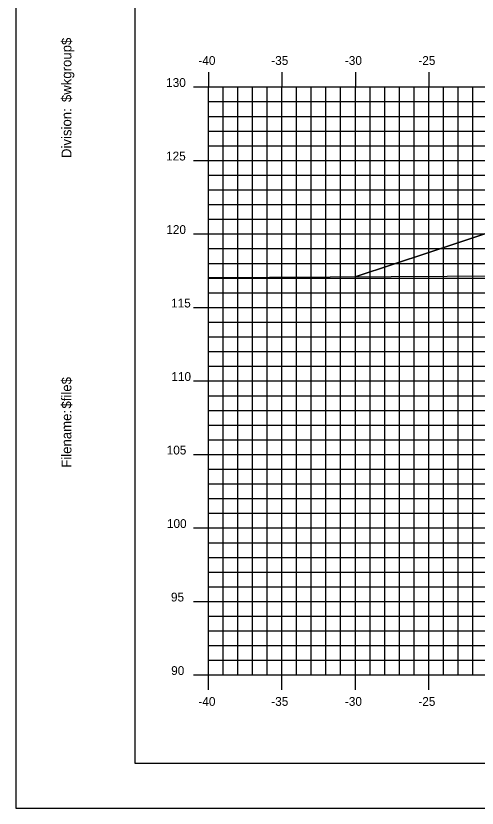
# Model space of a CAD drawing. Extents: x 850598 to 870284, y 366541 to 366651.
# Drawn here: x 853702.4 to 853733.8, y 366541.2 to 366595.1 of the extents above; entities that cross this region are included whole.
import ezdxf

# ---------------------------------------------------------------- set-up
doc = ezdxf.new("R2010")
doc.units = 0
for name, color, linetype in [('BORDER', 7, 'Continuous'), ('D_Roadway_Centerline', 7, 'Continuous'), ('D_Roadway_SlopeLines', 7, 'Continuous'), ('H_V ANNOTATION', 7, 'Continuous'), ('MAJOR', 7, 'Continuous'), ('MINOR', 7, 'Continuous'), ('PLOT BOUNDARY', 7, 'Continuous'), ('S_Roadway_Centerline', 7, 'Continuous')]:
    doc.layers.add(name, color=color, linetype=linetype)

msp = doc.modelspace()

# ---------------------------------------------------------------- linework, layer by layer
at = {"layer": 'BORDER'}
for p, q in [((853710.489, 366649.225), (853710.489, 366544.225)), ((853710.489, 366544.225), (853870.489, 366544.225))]:
    msp.add_line(p, q, dxfattribs=at)
at = {"layer": 'D_Roadway_Centerline'}
msp.add_lwpolyline([(853725.548, 366577.322), (853730.489, 366578.969), (853734.291, 366580.236), (853740.489, 366582.302), (853744.489, 366582.542), (853755.489, 366582.872), (853766.489, 366582.542), (853770.489, 366582.302), (853772.489, 366582.182), (853778.489, 366580.182), (853822.953, 366568.225), (853835.405, 366564.877), (853845.267, 366562.225), (853849.267, 366562.225)], dxfattribs=at)
at = {"layer": 'D_Roadway_SlopeLines'}
for points in [[(853744.489, 366582.542), (853740.489, 366582.302), (853730.489, 366578.969)], [(853730.489, 366578.969), (853725.548, 366577.322)]]:
    msp.add_lwpolyline(points, dxfattribs=at)
at = {"layer": 'MAJOR'}
for p, q in [((853715.489, 366591.227), (853715.489, 366590.225)), ((853715.489, 366591.227), (853715.489, 366590.225)), ((853720.489, 366591.227), (853720.489, 366590.225)), ((853720.489, 366591.227), (853720.489, 366590.225)), ((853725.489, 366591.227), (853725.489, 366590.225)), ((853725.489, 366591.227), (853725.489, 366590.225)), ((853730.489, 366591.227), (853730.489, 366590.225)), ((853730.489, 366591.227), (853730.489, 366590.225)), ((853714.487, 366590.225), (853715.489, 366590.225)), ((853714.487, 366590.225), (853715.489, 366590.225)), ((853715.489, 366590.225), (853855.489, 366590.225)), ((853715.489, 366550.225), (853715.489, 366590.225)), ((853715.489, 366550.225), (853715.489, 366590.225)), ((853715.489, 366590.225), (853855.489, 366590.225)), ((853715.489, 366590.225), (853855.489, 366590.225)), ((853715.489, 366550.225), (853715.489, 366590.225)), ((853715.489, 366550.225), (853715.489, 366590.225)), ((853715.489, 366590.225), (853855.489, 366590.225)), ((853720.489, 366550.225), (853720.489, 366590.225)), ((853720.489, 366550.225), (853720.489, 366590.225)), ((853725.489, 366550.225), (853725.489, 366590.225)), ((853725.489, 366550.225), (853725.489, 366590.225)), ((853730.489, 366550.225), (853730.489, 366590.225)), ((853730.489, 366550.225), (853730.489, 366590.225)), ((853714.487, 366585.225), (853715.489, 366585.225)), ((853714.487, 366585.225), (853715.489, 366585.225)), ((853715.489, 366585.225), (853855.489, 366585.225)), ((853715.489, 366585.225), (853855.489, 366585.225)), ((853714.487, 366580.225), (853715.489, 366580.225)), ((853714.487, 366580.225), (853715.489, 366580.225)), ((853715.489, 366580.225), (853855.489, 366580.225)), ((853715.489, 366580.225), (853855.489, 366580.225)), ((853714.487, 366575.225), (853715.489, 366575.225)), ((853714.487, 366575.225), (853715.489, 366575.225)), ((853715.489, 366575.225), (853855.489, 366575.225)), ((853715.489, 366575.225), (853855.489, 366575.225)), ((853714.487, 366570.225), (853715.489, 366570.225)), ((853714.487, 366570.225), (853715.489, 366570.225)), ((853715.489, 366570.225), (853855.489, 366570.225)), ((853715.489, 366570.225), (853855.489, 366570.225)), ((853714.487, 366565.225), (853715.489, 366565.225)), ((853714.487, 366565.225), (853715.489, 366565.225)), ((853715.489, 366565.225), (853855.489, 366565.225)), ((853715.489, 366565.225), (853855.489, 366565.225)), ((853714.487, 366560.225), (853715.489, 366560.225)), ((853714.487, 366560.225), (853715.489, 366560.225)), ((853715.489, 366560.225), (853855.489, 366560.225)), ((853715.489, 366560.225), (853855.489, 366560.225)), ((853714.487, 366555.225), (853715.489, 366555.225)), ((853714.487, 366555.225), (853715.489, 366555.225)), ((853715.489, 366555.225), (853855.489, 366555.225)), ((853715.489, 366555.225), (853855.489, 366555.225)), ((853714.487, 366550.225), (853715.489, 366550.225)), ((853714.487, 366550.225), (853715.489, 366550.225)), ((853715.489, 366550.225), (853855.489, 366550.225)), ((853715.489, 366550.225), (853855.489, 366550.225)), ((853715.489, 366549.223), (853715.489, 366550.225)), ((853715.489, 366550.225), (853855.489, 366550.225)), ((853715.489, 366550.225), (853855.489, 366550.225)), ((853715.489, 366549.223), (853715.489, 366550.225)), ((853720.489, 366549.223), (853720.489, 366550.225)), ((853720.489, 366549.223), (853720.489, 366550.225)), ((853725.489, 366549.223), (853725.489, 366550.225)), ((853725.489, 366549.223), (853725.489, 366550.225)), ((853730.489, 366549.223), (853730.489, 366550.225)), ((853730.489, 366549.223), (853730.489, 366550.225))]:
    msp.add_line(p, q, dxfattribs=at)
at = {"layer": 'MINOR'}
for p, q in [((853716.489, 366550.225), (853716.489, 366590.225)), ((853716.489, 366550.225), (853716.489, 366590.225)), ((853717.489, 366550.225), (853717.489, 366590.225)), ((853717.489, 366550.225), (853717.489, 366590.225)), ((853718.489, 366550.225), (853718.489, 366590.225)), ((853718.489, 366550.225), (853718.489, 366590.225)), ((853719.489, 366550.225), (853719.489, 366590.225)), ((853719.489, 366550.225), (853719.489, 366590.225)), ((853721.489, 366550.225), (853721.489, 366590.225)), ((853721.489, 366550.225), (853721.489, 366590.225)), ((853722.489, 366550.225), (853722.489, 366590.225)), ((853722.489, 366550.225), (853722.489, 366590.225)), ((853723.489, 366550.225), (853723.489, 366590.225)), ((853723.489, 366550.225), (853723.489, 366590.225)), ((853724.489, 366550.225), (853724.489, 366590.225)), ((853724.489, 366550.225), (853724.489, 366590.225)), ((853726.489, 366550.225), (853726.489, 366590.225)), ((853726.489, 366550.225), (853726.489, 366590.225)), ((853727.489, 366550.225), (853727.489, 366590.225)), ((853727.489, 366550.225), (853727.489, 366590.225)), ((853728.489, 366550.225), (853728.489, 366590.225)), ((853728.489, 366550.225), (853728.489, 366590.225)), ((853729.489, 366550.225), (853729.489, 366590.225)), ((853729.489, 366550.225), (853729.489, 366590.225)), ((853731.489, 366550.225), (853731.489, 366590.225)), ((853731.489, 366550.225), (853731.489, 366590.225)), ((853732.489, 366550.225), (853732.489, 366590.225)), ((853732.489, 366550.225), (853732.489, 366590.225)), ((853733.489, 366550.225), (853733.489, 366590.225)), ((853733.489, 366550.225), (853733.489, 366590.225)), ((853715.489, 366589.225), (853855.489, 366589.225)), ((853715.489, 366589.225), (853716.491, 366589.225)), ((853715.489, 366589.225), (853855.489, 366589.225)), ((853715.489, 366589.225), (853716.491, 366589.225)), ((853715.489, 366588.225), (853855.489, 366588.225)), ((853715.489, 366588.225), (853716.491, 366588.225)), ((853715.489, 366588.225), (853855.489, 366588.225)), ((853715.489, 366588.225), (853716.491, 366588.225)), ((853715.489, 366587.225), (853855.489, 366587.225)), ((853715.489, 366587.225), (853716.491, 366587.225)), ((853715.489, 366587.225), (853855.489, 366587.225)), ((853715.489, 366587.225), (853716.491, 366587.225)), ((853715.489, 366586.225), (853855.489, 366586.225)), ((853715.489, 366586.225), (853716.491, 366586.225)), ((853715.489, 366586.225), (853855.489, 366586.225)), ((853715.489, 366586.225), (853716.491, 366586.225)), ((853715.489, 366584.225), (853855.489, 366584.225)), ((853715.489, 366584.225), (853716.491, 366584.225)), ((853715.489, 366584.225), (853855.489, 366584.225)), ((853715.489, 366584.225), (853716.491, 366584.225)), ((853715.489, 366583.225), (853855.489, 366583.225)), ((853715.489, 366583.225), (853716.491, 366583.225)), ((853715.489, 366583.225), (853855.489, 366583.225)), ((853715.489, 366583.225), (853716.491, 366583.225)), ((853715.489, 366582.225), (853855.489, 366582.225)), ((853715.489, 366582.225), (853716.491, 366582.225)), ((853715.489, 366582.225), (853855.489, 366582.225)), ((853715.489, 366582.225), (853716.491, 366582.225)), ((853715.489, 366581.225), (853855.489, 366581.225)), ((853715.489, 366581.225), (853716.491, 366581.225)), ((853715.489, 366581.225), (853855.489, 366581.225)), ((853715.489, 366581.225), (853716.491, 366581.225)), ((853715.489, 366579.225), (853855.489, 366579.225)), ((853715.489, 366579.225), (853716.491, 366579.225)), ((853715.489, 366579.225), (853855.489, 366579.225)), ((853715.489, 366579.225), (853716.491, 366579.225)), ((853715.489, 366578.225), (853855.489, 366578.225)), ((853715.489, 366578.225), (853716.491, 366578.225)), ((853715.489, 366578.225), (853855.489, 366578.225)), ((853715.489, 366578.225), (853716.491, 366578.225)), ((853715.489, 366577.225), (853855.489, 366577.225)), ((853715.489, 366577.225), (853716.491, 366577.225)), ((853715.489, 366577.225), (853855.489, 366577.225)), ((853715.489, 366577.225), (853716.491, 366577.225)), ((853715.489, 366576.225), (853855.489, 366576.225)), ((853715.489, 366576.225), (853716.491, 366576.225)), ((853715.489, 366576.225), (853855.489, 366576.225)), ((853715.489, 366576.225), (853716.491, 366576.225)), ((853715.489, 366574.225), (853855.489, 366574.225)), ((853715.489, 366574.225), (853716.491, 366574.225)), ((853715.489, 366574.225), (853855.489, 366574.225)), ((853715.489, 366574.225), (853716.491, 366574.225)), ((853715.489, 366573.225), (853855.489, 366573.225)), ((853715.489, 366573.225), (853716.491, 366573.225)), ((853715.489, 366573.225), (853855.489, 366573.225)), ((853715.489, 366573.225), (853716.491, 366573.225)), ((853715.489, 366572.225), (853855.489, 366572.225)), ((853715.489, 366572.225), (853716.491, 366572.225)), ((853715.489, 366572.225), (853855.489, 366572.225)), ((853715.489, 366572.225), (853716.491, 366572.225)), ((853715.489, 366571.225), (853855.489, 366571.225)), ((853715.489, 366571.225), (853716.491, 366571.225)), ((853715.489, 366571.225), (853855.489, 366571.225)), ((853715.489, 366571.225), (853716.491, 366571.225)), ((853715.489, 366569.225), (853855.489, 366569.225)), ((853715.489, 366569.225), (853716.491, 366569.225)), ((853715.489, 366569.225), (853855.489, 366569.225)), ((853715.489, 366569.225), (853716.491, 366569.225)), ((853715.489, 366568.225), (853855.489, 366568.225)), ((853715.489, 366568.225), (853716.491, 366568.225)), ((853715.489, 366568.225), (853855.489, 366568.225)), ((853715.489, 366568.225), (853716.491, 366568.225)), ((853715.489, 366567.225), (853855.489, 366567.225)), ((853715.489, 366567.225), (853716.491, 366567.225)), ((853715.489, 366567.225), (853855.489, 366567.225)), ((853715.489, 366567.225), (853716.491, 366567.225)), ((853715.489, 366566.225), (853855.489, 366566.225)), ((853715.489, 366566.225), (853716.491, 366566.225)), ((853715.489, 366566.225), (853855.489, 366566.225)), ((853715.489, 366566.225), (853716.491, 366566.225)), ((853715.489, 366564.225), (853855.489, 366564.225)), ((853715.489, 366564.225), (853716.491, 366564.225)), ((853715.489, 366564.225), (853855.489, 366564.225)), ((853715.489, 366564.225), (853716.491, 366564.225)), ((853715.489, 366563.225), (853855.489, 366563.225)), ((853715.489, 366563.225), (853716.491, 366563.225)), ((853715.489, 366563.225), (853855.489, 366563.225)), ((853715.489, 366563.225), (853716.491, 366563.225)), ((853715.489, 366562.225), (853855.489, 366562.225)), ((853715.489, 366562.225), (853716.491, 366562.225)), ((853715.489, 366562.225), (853855.489, 366562.225)), ((853715.489, 366562.225), (853716.491, 366562.225)), ((853715.489, 366561.225), (853855.489, 366561.225)), ((853715.489, 366561.225), (853716.491, 366561.225)), ((853715.489, 366561.225), (853855.489, 366561.225)), ((853715.489, 366561.225), (853716.491, 366561.225)), ((853715.489, 366559.225), (853855.489, 366559.225)), ((853715.489, 366559.225), (853716.491, 366559.225)), ((853715.489, 366559.225), (853855.489, 366559.225)), ((853715.489, 366559.225), (853716.491, 366559.225)), ((853715.489, 366558.225), (853855.489, 366558.225)), ((853715.489, 366558.225), (853716.491, 366558.225)), ((853715.489, 366558.225), (853855.489, 366558.225)), ((853715.489, 366558.225), (853716.491, 366558.225)), ((853715.489, 366557.225), (853855.489, 366557.225)), ((853715.489, 366557.225), (853716.491, 366557.225)), ((853715.489, 366557.225), (853855.489, 366557.225)), ((853715.489, 366557.225), (853716.491, 366557.225)), ((853715.489, 366556.225), (853855.489, 366556.225)), ((853715.489, 366556.225), (853716.491, 366556.225)), ((853715.489, 366556.225), (853855.489, 366556.225)), ((853715.489, 366556.225), (853716.491, 366556.225)), ((853715.489, 366554.225), (853855.489, 366554.225)), ((853715.489, 366554.225), (853716.491, 366554.225)), ((853715.489, 366554.225), (853855.489, 366554.225)), ((853715.489, 366554.225), (853716.491, 366554.225)), ((853715.489, 366553.225), (853855.489, 366553.225)), ((853715.489, 366553.225), (853716.491, 366553.225)), ((853715.489, 366553.225), (853855.489, 366553.225)), ((853715.489, 366553.225), (853716.491, 366553.225)), ((853715.489, 366552.225), (853855.489, 366552.225)), ((853715.489, 366552.225), (853716.491, 366552.225)), ((853715.489, 366552.225), (853855.489, 366552.225)), ((853715.489, 366552.225), (853716.491, 366552.225)), ((853715.489, 366551.225), (853855.489, 366551.225)), ((853715.489, 366551.225), (853716.491, 366551.225)), ((853715.489, 366551.225), (853855.489, 366551.225)), ((853715.489, 366551.225), (853716.491, 366551.225))]:
    msp.add_line(p, q, dxfattribs=at)
at = {"layer": 'PLOT BOUNDARY'}
msp.add_lwpolyline([(853702.395, 366541.166), (853872.395, 366541.166), (853872.395, 366651.166), (853702.395, 366651.166)], close=True, dxfattribs=at)
at = {"layer": 'S_Roadway_Centerline'}
msp.add_lwpolyline([(853715.489, 366577.258), (853727.93, 366577.337), (853739.322, 366577.409), (853747.757, 366577.946), (853775.869, 366579.776), (853785.205, 366581.53), (853785.911, 366581.674), (853786.364, 366581.76), (853788.576, 366582.055), (853789.791, 366582.106), (853803.328, 366582.644), (853805.352, 366582.582), (853819.384, 366582.138), (853823.386, 366580.873), (853823.494, 366580.831), (853823.71, 366580.659), (853840.663, 366566.181), (853849.375, 366562.176), (853855.489, 366559.284)], dxfattribs=at)

# ---------------------------------------------------------------- texts
at = {"layer": 'BORDER'}
for s, p in [('$wkgroup$', (853706.174, 366589.195)), ('Division:', (853706.174, 366585.391)), ('$file$', (853706.174, 366568.351)), ('Filename:', (853706.174, 366564.324))]:
    msp.add_text(s, height=0.6696, rotation=90, dxfattribs=at).set_placement(p)
at = {"layer": 'H_V ANNOTATION'}
for s, p in [('-40', (853714.814, 366591.725)), ('-35', (853719.769, 366591.725)), ('-30', (853724.777, 366591.725)), ('-25', (853729.774, 366591.725)), ('130', (853712.618, 366590.225)), ('125', (853712.613, 366585.225)), ('120', (853712.629, 366580.225)), ('115', (853712.956, 366575.225)), ('110', (853712.972, 366570.225)), ('105', (853712.656, 366565.225)), ('100', (853712.672, 366560.225)), ('95', (853712.945, 366555.225)), ('90', (853712.961, 366550.225)), ('-40', (853714.814, 366548.125)), ('-35', (853719.769, 366548.125)), ('-30', (853724.777, 366548.125)), ('-25', (853729.774, 366548.125))]:
    msp.add_text(s, height=0.6, dxfattribs=at).set_placement(p)

doc.saveas('drawing.dxf')
